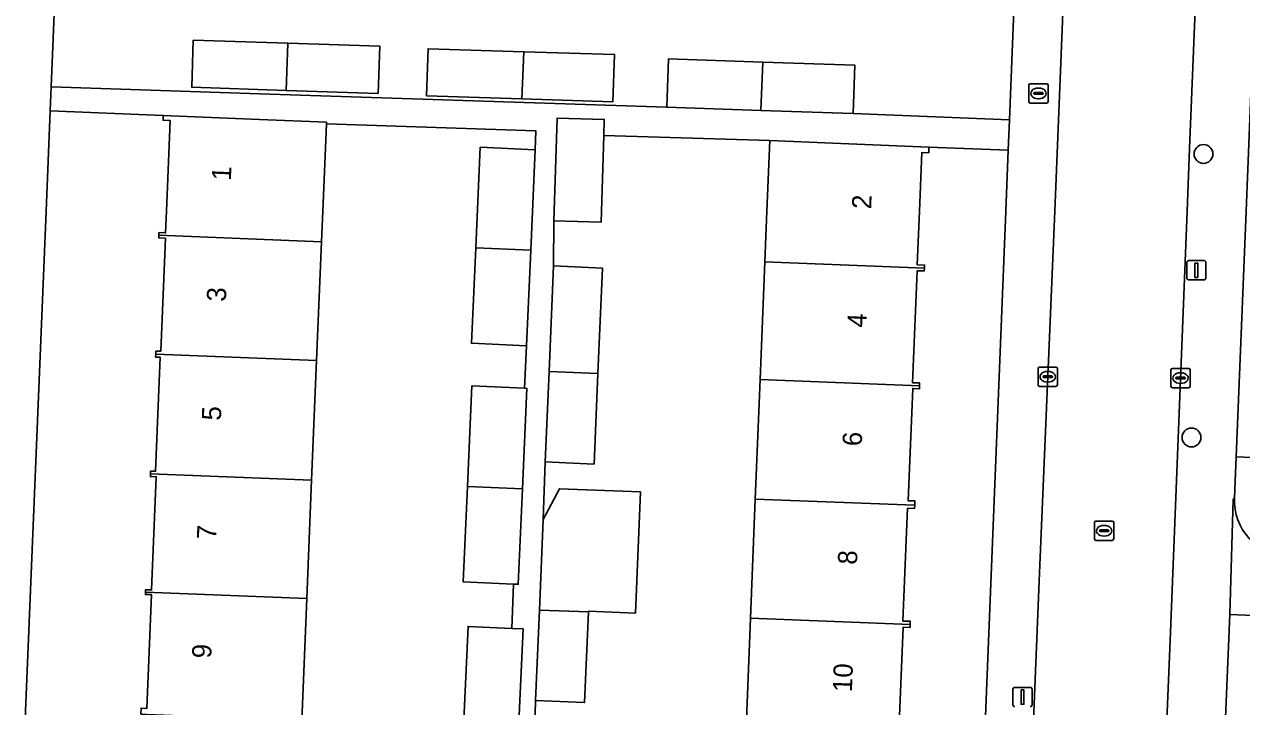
# Model space of a CAD drawing. Extents: x 160077 to 160948, y 386481 to 387498.
# Drawn here: x 160622.7 to 160686, y 386724.2 to 386759.7 of the extents above; entities that cross this region are included whole.
import ezdxf

# ---------------------------------------------------------------- set-up
doc = ezdxf.new("R2010")
doc.units = 0
for name, color, linetype in [('IMGEO_Boom', 7, 'Continuous'), ('IMGEO_Brandkraan', 7, 'Continuous'), ('IMGEO_Erf', 7, 'Continuous'), ('IMGEO_Groenvoorziening', 7, 'Continuous'), ('IMGEO_Kolk', 7, 'Continuous'), ('IMGEO_Lichtmast', 7, 'Continuous'), ('IMGEO_Pand', 7, 'Continuous'), ('IMGEO_Pand_nummerreeks', 7, 'Continuous'), ('IMGEO_Rijbaan_lokaal_open', 7, 'Continuous'), ('IMGEO_Rioolput', 7, 'Continuous'), ('IMGEO_Voetpad_open', 7, 'Continuous')]:
    doc.layers.add(name, color=color, linetype=linetype)

msp = doc.modelspace()

# ---------------------------------------------------------------- linework, layer by layer
at = {"layer": 'IMGEO_Boom'}
for centre in [(160683.985, 386752.966), (160683.362, 386738.223)]:
    msp.add_circle(centre, 0.489, dxfattribs=at)
at = {"layer": 'IMGEO_Brandkraan'}
for p, q in [((160674.902, 386755.69), (160674.902, 386756.542)), ((160674.977, 386756.616), (160675.829, 386756.616)), ((160675.39, 386756.396), (160675.415, 386756.396)), ((160675.903, 386756.542), (160675.903, 386755.69)), ((160675.161, 386756.11), (160675.161, 386756.122)), ((160675.599, 386756.073), (160675.201, 386756.073)), ((160675.204, 386756.159), (160675.602, 386756.159)), ((160675.413, 386755.836), (160675.388, 386755.836)), ((160675.645, 386756.122), (160675.645, 386756.11)), ((160675.829, 386755.616), (160674.977, 386755.616))]:
    msp.add_line(p, q, dxfattribs=at)
for points in [[(160674.902, 386755.69), (160674.902, 386756.542)], [(160674.977, 386756.616), (160675.829, 386756.616)], [(160675.903, 386756.542), (160675.903, 386755.69)], [(160675.829, 386755.616), (160674.977, 386755.616)]]:
    msp.add_lwpolyline(points, dxfattribs=at)
for centre, radius, start, end in [((160674.979, 386756.54), 0.0765, 91.55205, 178.44795), ((160674.979, 386756.54), 0.0765, 91.55205, 178.44795), ((160675.827, 386756.54), 0.0765, 1.55205, 88.44795), ((160675.827, 386756.54), 0.0765, 1.55205, 88.44795), ((160675.201, 386756.119), 0.0403, 85.87752, 175.75265), ((160675.198, 386756.109), 0.0366, 178.93798, 274.71019), ((160675.602, 386756.116), 0.043, 264.86636, 352.45326), ((160675.606, 386756.121), 0.0386, 1.73085, 96.63898), ((160674.979, 386755.692), 0.0765, 181.55205, 268.44795), ((160674.979, 386755.692), 0.0765, 181.55205, 268.44795), ((160675.827, 386755.692), 0.0765, 271.55205, 358.44795), ((160675.827, 386755.692), 0.0765, 271.55205, 358.44795)]:
    msp.add_arc(centre, radius, start, end, dxfattribs=at)
for centre, major_axis, ratio, start_param, end_param in [((160675.389, 386756.116), (-0.387, 0.002), 0.722429, 4.712389, 7.853982), ((160675.414, 386756.116), (-0.39, 0.002), 0.717154, 1.570796, 4.712389)]:
    msp.add_ellipse(centre, major_axis=major_axis, ratio=ratio, start_param=start_param, end_param=end_param, dxfattribs=at)
at = {"layer": 'IMGEO_Erf'}
for points in [[(160624.696, 386772.042), (160624.053, 386756.457), (160635.418, 386756.081), (160656.069, 386755.397), (160656.152, 386757.908), (160661.06, 386757.745), (160665.846, 386757.587), (160665.763, 386755.076), (160673.888, 386754.75), (160674.925, 386780.592)], [(160629.025, 386724.132), (160629.27, 386730.05), (160628.951, 386730.064), (160628.956, 386730.185), (160628.961, 386730.304), (160629.266, 386730.291), (160629.509, 386736.178), (160629.21, 386736.191), (160629.216, 386736.332), (160629.222, 386736.476), (160629.475, 386736.466), (160629.721, 386742.394), (160629.479, 386742.404), (160629.486, 386742.56), (160629.492, 386742.714), (160629.746, 386742.704), (160629.989, 386748.585), (160629.639, 386748.6), (160629.645, 386748.74), (160629.651, 386748.879), (160629.999, 386748.865), (160630.046, 386750), (160630.241, 386754.704), (160629.871, 386754.719), (160629.881, 386754.972), (160624.002, 386755.214), (160623.787, 386750), (160621.452, 386693.374)], [(160645.497, 386723.158), (160645.732, 386728.395), (160648.001, 386728.293), (160648.104, 386730.596), (160645.479, 386730.713), (160645.7, 386735.667), (160645.935, 386740.905), (160648.669, 386740.783), (160648.768, 386742.993), (160645.908, 386743.121), (160646.13, 386748.078), (160646.364, 386753.313), (160649.224, 386753.185), (160649.256, 386754.174), (160638.361, 386754.528), (160638.174, 386750), (160638.107, 386748.4), (160637.852, 386742.223), (160637.595, 386735.994), (160637.34, 386729.848), (160637.078, 386723.497)], [(160660.175, 386722.66), (160660.423, 386728.822), (160660.672, 386735.02), (160660.922, 386741.23), (160661.168, 386747.357), (160661.274, 386750), (160661.421, 386753.667), (160652.792, 386753.935), (160652.652, 386749.415), (160650.2, 386749.491), (160650.176, 386747.141), (160652.723, 386747.033), (160652.489, 386741.557), (160652.288, 386736.84), (160649.741, 386736.949), (160649.644, 386733.958), (160650.481, 386735.558), (160654.694, 386735.388), (160654.44, 386729.078), (160651.992, 386729.186), (160651.99, 386729.149), (160651.789, 386724.432), (160649.242, 386724.541), (160649.183, 386722.441)], [(160671.348, 386691.449), (160673.697, 386750), (160673.824, 386753.158), (160669.707, 386753.327), (160669.693, 386753.034), (160669.336, 386753.047), (160669.211, 386750), (160669.097, 386747.206), (160669.476, 386747.191), (160669.47, 386747.035), (160669.464, 386746.881), (160669.096, 386746.896), (160668.858, 386741.07), (160669.218, 386741.057), (160669.217, 386740.908), (160669.215, 386740.758), (160668.866, 386740.772), (160668.632, 386734.926), (160668.974, 386734.921), (160668.966, 386734.699), (160668.959, 386734.529), (160668.595, 386734.544), (160668.355, 386728.676), (160668.734, 386728.66), (160668.728, 386728.5), (160668.721, 386728.34), (160668.365, 386728.354), (160668.125, 386722.49)], [(160686.202, 386750), (160685.681, 386737.217), (160691.951, 386736.957)]]:
    msp.add_lwpolyline(points, dxfattribs=at)
for points in [[(160636.362, 386758.728), (160641.135, 386758.579), (160641.055, 386756.12), (160636.267, 386756.276), (160631.36, 386756.435), (160631.44, 386758.882)], [(160653.349, 386758.14), (160653.269, 386755.681), (160648.536, 386755.835), (160643.574, 386755.996), (160643.654, 386758.443), (160648.631, 386758.287)], [(160733.266, 386727.02), (160685.358, 386729.013), (160684.392, 386705.888), (160736.599, 386703.746)]]:
    msp.add_lwpolyline(points, close=True, dxfattribs=at)
at = {"layer": 'IMGEO_Groenvoorziening'}
msp.add_lwpolyline([(160692.445, 386735.364), (160691.886, 386735.388), (160691.951, 386736.957), (160685.681, 386737.217), (160685.594, 386735.085)], dxfattribs=at)
msp.add_arc((160688.567, 386734.962), 2.976, 177.63907, 266.54583, dxfattribs=at)
at = {"layer": 'IMGEO_Kolk'}
for p, q in [((160675.383, 386740.953), (160675.383, 386741.805)), ((160675.458, 386741.879), (160676.31, 386741.879)), ((160676.384, 386741.805), (160676.384, 386740.953)), ((160682.366, 386741.809), (160683.218, 386741.809)), ((160675.642, 386741.373), (160675.642, 386741.385)), ((160676.08, 386741.336), (160675.682, 386741.336)), ((160675.685, 386741.422), (160676.083, 386741.422)), ((160675.871, 386741.659), (160675.896, 386741.659)), ((160676.126, 386741.385), (160676.126, 386741.373)), ((160682.291, 386740.883), (160682.291, 386741.735)), ((160682.55, 386741.303), (160682.55, 386741.315)), ((160682.988, 386741.266), (160682.59, 386741.266)), ((160682.593, 386741.352), (160682.991, 386741.352)), ((160682.779, 386741.589), (160682.804, 386741.589)), ((160683.034, 386741.315), (160683.034, 386741.303)), ((160683.292, 386741.735), (160683.292, 386740.883)), ((160676.31, 386740.879), (160675.458, 386740.879)), ((160675.894, 386741.099), (160675.869, 386741.099)), ((160683.218, 386740.809), (160682.366, 386740.809)), ((160682.802, 386741.029), (160682.777, 386741.029))]:
    msp.add_line(p, q, dxfattribs=at)
for points in [[(160675.383, 386740.953), (160675.383, 386741.805)], [(160675.458, 386741.879), (160676.31, 386741.879)], [(160676.384, 386741.805), (160676.384, 386740.953)], [(160682.366, 386741.809), (160683.218, 386741.809)], [(160682.291, 386740.883), (160682.291, 386741.735)], [(160683.292, 386741.735), (160683.292, 386740.883)], [(160676.31, 386740.879), (160675.458, 386740.879)], [(160683.218, 386740.809), (160682.366, 386740.809)]]:
    msp.add_lwpolyline(points, dxfattribs=at)
for centre, radius, start, end in [((160675.46, 386741.803), 0.0765, 91.55205, 178.44795), ((160675.46, 386741.803), 0.0765, 91.55205, 178.44795), ((160676.308, 386741.803), 0.0765, 1.55205, 88.44795), ((160676.308, 386741.803), 0.0765, 1.55205, 88.44795), ((160682.368, 386741.733), 0.0765, 91.55205, 178.44795), ((160682.368, 386741.733), 0.0765, 91.55205, 178.44795), ((160683.216, 386741.733), 0.0765, 1.55205, 88.44795), ((160683.216, 386741.733), 0.0765, 1.55205, 88.44795), ((160675.682, 386741.382), 0.0403, 85.87752, 175.75265), ((160675.679, 386741.372), 0.0366, 178.93798, 274.71019), ((160676.083, 386741.379), 0.043, 264.86636, 352.45326), ((160676.087, 386741.384), 0.0386, 1.73085, 96.63898), ((160682.59, 386741.312), 0.0403, 85.87752, 175.75265), ((160682.587, 386741.302), 0.0366, 178.93798, 274.71019), ((160682.991, 386741.309), 0.043, 264.86636, 352.45326), ((160682.995, 386741.314), 0.0386, 1.73085, 96.63898), ((160675.46, 386740.955), 0.0765, 181.55205, 268.44795), ((160675.46, 386740.955), 0.0765, 181.55205, 268.44795), ((160676.308, 386740.955), 0.0765, 271.55205, 358.44795), ((160676.308, 386740.955), 0.0765, 271.55205, 358.44795), ((160682.368, 386740.885), 0.0765, 181.55205, 268.44795), ((160682.368, 386740.885), 0.0765, 181.55205, 268.44795), ((160683.216, 386740.885), 0.0765, 271.55205, 358.44795), ((160683.216, 386740.885), 0.0765, 271.55205, 358.44795)]:
    msp.add_arc(centre, radius, start, end, dxfattribs=at)
for centre, major_axis, ratio, start_param, end_param in [((160675.87, 386741.379), (-0.387, 0.002), 0.722429, 4.712389, 7.853982), ((160675.895, 386741.379), (-0.39, 0.002), 0.717154, 1.570796, 4.712389), ((160682.778, 386741.309), (-0.387, 0.002), 0.722429, 4.712389, 7.853982), ((160682.803, 386741.309), (-0.39, 0.002), 0.717154, 1.570796, 4.712389)]:
    msp.add_ellipse(centre, major_axis=major_axis, ratio=ratio, start_param=start_param, end_param=end_param, dxfattribs=at)
at = {"layer": 'IMGEO_Lichtmast'}
for p, q in [((160683.119, 386746.518), (160683.119, 386747.318)), ((160683.119, 386747.318), (160683.119, 386746.518)), ((160683.219, 386747.418), (160684.009, 386747.418)), ((160684.009, 386747.418), (160683.219, 386747.418)), ((160684.109, 386747.318), (160684.109, 386746.518)), ((160684.109, 386746.518), (160684.109, 386747.318)), ((160684.009, 386746.418), (160683.219, 386746.418)), ((160683.219, 386746.418), (160684.009, 386746.418)), ((160674.076, 386724.322), (160674.076, 386725.122)), ((160674.076, 386725.122), (160674.076, 386724.322)), ((160674.176, 386725.222), (160674.966, 386725.222)), ((160674.966, 386725.222), (160674.176, 386725.222)), ((160675.066, 386725.122), (160675.066, 386724.322)), ((160675.066, 386724.322), (160675.066, 386725.122))]:
    msp.add_line(p, q, dxfattribs=at)
for points in [[(160683.539, 386747.293), (160683.689, 386747.293), (160683.689, 386746.543), (160683.539, 386746.543), (160683.539, 386747.293)], [(160674.496, 386725.097), (160674.646, 386725.097), (160674.646, 386724.347), (160674.496, 386724.347), (160674.496, 386725.097)]]:
    msp.add_lwpolyline(points, dxfattribs=at)
for centre, start, end in [((160683.219, 386747.318), 90, 180), ((160683.219, 386747.318), 90, 180), ((160684.009, 386747.318), 0, 90), ((160684.009, 386747.318), 360, 90), ((160683.219, 386746.518), 180, 270), ((160683.219, 386746.518), 180, 270), ((160684.009, 386746.518), 270, 0), ((160684.009, 386746.518), 270, 0), ((160674.176, 386725.122), 90, 180), ((160674.176, 386725.122), 90, 180), ((160674.966, 386725.122), 0, 90), ((160674.966, 386725.122), 360, 90), ((160674.176, 386724.322), 180, 270), ((160674.176, 386724.322), 180, 270), ((160674.966, 386724.322), 270, 0), ((160674.966, 386724.322), 270, 0)]:
    msp.add_arc(centre, 0.1, start, end, dxfattribs=at)
at = {"layer": 'IMGEO_Pand'}
for points in [[(160636.362, 386758.728), (160631.44, 386758.882), (160631.36, 386756.435), (160636.267, 386756.276)], [(160636.267, 386756.276), (160641.055, 386756.12), (160641.135, 386758.579), (160636.362, 386758.728)], [(160643.654, 386758.443), (160643.574, 386755.996), (160648.536, 386755.835), (160648.631, 386758.287)], [(160653.269, 386755.681), (160653.349, 386758.14), (160648.631, 386758.287), (160648.536, 386755.835)], [(160661.06, 386757.745), (160656.152, 386757.908), (160656.069, 386755.397), (160660.962, 386755.235)], [(160660.962, 386755.235), (160665.763, 386755.076), (160665.846, 386757.587), (160661.06, 386757.745)], [(160638.361, 386754.528), (160638.365, 386754.621), (160634.877, 386754.765), (160629.881, 386754.972), (160629.871, 386754.719), (160630.241, 386754.704), (160630.046, 386750), (160629.999, 386748.865), (160629.651, 386748.879), (160629.645, 386748.74), (160638.107, 386748.4), (160638.174, 386750)], [(160652.792, 386753.935), (160652.818, 386754.76), (160650.366, 386754.836), (160650.2, 386749.491), (160652.652, 386749.415)], [(160649.224, 386753.185), (160646.364, 386753.313), (160646.13, 386748.078), (160648.991, 386747.963)], [(160669.47, 386747.035), (160669.476, 386747.191), (160669.097, 386747.206), (160669.211, 386750), (160669.336, 386753.047), (160669.693, 386753.034), (160669.707, 386753.327), (160664.712, 386753.532), (160661.421, 386753.667), (160661.274, 386750), (160661.168, 386747.357)], [(160629.645, 386748.74), (160629.639, 386748.6), (160629.989, 386748.585), (160629.746, 386742.704), (160629.492, 386742.714), (160629.486, 386742.56), (160637.852, 386742.223), (160638.107, 386748.4)], [(160645.908, 386743.121), (160648.768, 386742.993), (160648.991, 386747.963), (160646.13, 386748.078)], [(160652.723, 386747.033), (160650.176, 386747.141), (160649.942, 386741.656), (160652.489, 386741.557)], [(160661.168, 386747.357), (160660.922, 386741.23), (160669.217, 386740.908), (160669.218, 386741.057), (160668.858, 386741.07), (160669.096, 386746.896), (160669.464, 386746.881), (160669.47, 386747.035)], [(160637.595, 386735.994), (160637.852, 386742.223), (160629.486, 386742.56), (160629.479, 386742.404), (160629.721, 386742.394), (160629.475, 386736.466), (160629.222, 386736.476), (160629.216, 386736.332)], [(160649.741, 386736.949), (160652.288, 386736.84), (160652.489, 386741.557), (160649.942, 386741.656)], [(160668.966, 386734.699), (160668.974, 386734.921), (160668.632, 386734.926), (160668.866, 386740.772), (160669.215, 386740.758), (160669.217, 386740.908), (160660.922, 386741.23), (160660.672, 386735.02)], [(160648.795, 386740.777), (160648.669, 386740.783), (160645.935, 386740.905), (160645.7, 386735.667), (160648.562, 386735.552)], [(160637.34, 386729.848), (160637.595, 386735.994), (160629.216, 386736.332), (160629.21, 386736.191), (160629.509, 386736.178), (160629.266, 386730.291), (160628.961, 386730.304), (160628.956, 386730.185)], [(160648.562, 386735.552), (160645.7, 386735.667), (160645.479, 386730.713), (160648.104, 386730.596), (160648.339, 386730.585)], [(160654.694, 386735.388), (160650.481, 386735.558), (160649.644, 386733.958), (160649.443, 386729.248), (160651.99, 386729.149), (160651.992, 386729.186), (160654.44, 386729.078)], [(160668.728, 386728.5), (160668.734, 386728.66), (160668.355, 386728.676), (160668.595, 386734.544), (160668.959, 386734.529), (160668.966, 386734.699), (160660.672, 386735.02), (160660.423, 386728.822)], [(160628.956, 386730.185), (160628.951, 386730.064), (160629.27, 386730.05), (160629.025, 386724.132), (160628.728, 386724.144), (160628.715, 386723.835), (160629.013, 386723.822), (160637.078, 386723.497), (160637.34, 386729.848)], [(160649.242, 386724.541), (160651.789, 386724.432), (160651.99, 386729.149), (160649.443, 386729.248)], [(160660.423, 386728.822), (160660.175, 386722.66), (160668.422, 386722.34), (160668.427, 386722.478), (160668.125, 386722.49), (160668.365, 386728.354), (160668.721, 386728.34), (160668.728, 386728.5)], [(160648.592, 386728.267), (160648.001, 386728.293), (160645.732, 386728.395), (160645.497, 386723.158), (160648.359, 386723.042)]]:
    msp.add_lwpolyline(points, close=True, dxfattribs=at)
at = {"layer": 'IMGEO_Rijbaan_lokaal_open'}
msp.add_lwpolyline([(160680.523, 386684.347), (160681.081, 386699.432), (160682.253, 386727.666), (160683.133, 386750), (160683.261, 386753.26), (160684.339, 386779.52), (160677.356, 386779.776), (160676.66, 386759.882), (160676.246, 386750), (160675.458, 386731.188), (160674.211, 386700.474), (160673.381, 386679.573), (160672.381, 386653.071), (160671.034, 386622.001)], dxfattribs=at)
at = {"layer": 'IMGEO_Rioolput'}
for p, q in [((160678.316, 386732.944), (160678.316, 386733.796)), ((160678.391, 386733.87), (160679.243, 386733.87)), ((160678.804, 386733.65), (160678.829, 386733.65)), ((160679.317, 386733.796), (160679.317, 386732.944)), ((160678.575, 386733.364), (160678.575, 386733.376)), ((160679.013, 386733.327), (160678.615, 386733.327)), ((160678.618, 386733.413), (160679.016, 386733.413)), ((160678.827, 386733.09), (160678.802, 386733.09)), ((160679.059, 386733.376), (160679.059, 386733.364)), ((160679.243, 386732.87), (160678.391, 386732.87))]:
    msp.add_line(p, q, dxfattribs=at)
for points in [[(160678.316, 386732.944), (160678.316, 386733.796)], [(160678.391, 386733.87), (160679.243, 386733.87)], [(160679.317, 386733.796), (160679.317, 386732.944)], [(160679.243, 386732.87), (160678.391, 386732.87)]]:
    msp.add_lwpolyline(points, dxfattribs=at)
for centre, radius, start, end in [((160678.393, 386733.794), 0.0765, 91.55205, 178.44795), ((160678.393, 386733.794), 0.0765, 91.55205, 178.44795), ((160679.241, 386733.794), 0.0765, 1.55205, 88.44795), ((160679.241, 386733.794), 0.0765, 1.55205, 88.44795), ((160678.393, 386732.946), 0.0765, 181.55205, 268.44795), ((160678.393, 386732.946), 0.0765, 181.55205, 268.44795), ((160678.615, 386733.373), 0.0403, 85.87752, 175.75265), ((160678.612, 386733.363), 0.0366, 178.93798, 274.71019), ((160679.016, 386733.37), 0.043, 264.86636, 352.45326), ((160679.02, 386733.375), 0.0386, 1.73085, 96.63898), ((160679.241, 386732.946), 0.0765, 271.55205, 358.44795), ((160679.241, 386732.946), 0.0765, 271.55205, 358.44795)]:
    msp.add_arc(centre, radius, start, end, dxfattribs=at)
for centre, major_axis, ratio, start_param, end_param in [((160678.803, 386733.37), (-0.387, 0.002), 0.722429, 4.712389, 7.853982), ((160678.828, 386733.37), (-0.39, 0.002), 0.717154, 1.570796, 4.712389)]:
    msp.add_ellipse(centre, major_axis=major_axis, ratio=ratio, start_param=start_param, end_param=end_param, dxfattribs=at)
at = {"layer": 'IMGEO_Voetpad_open'}
for points in [[(160684.534, 386784.274), (160684.339, 386779.52), (160683.261, 386753.26), (160683.133, 386750), (160682.253, 386727.666), (160681.081, 386699.432), (160680.523, 386684.347)], [(160685.594, 386735.085), (160685.681, 386737.217), (160686.202, 386750), (160686.557, 386758.725), (160686.785, 386764.329), (160686.882, 386767.017), (160687.571, 386784.21)], [(160674.925, 386780.592), (160673.888, 386754.75), (160673.824, 386753.158), (160673.697, 386750), (160671.348, 386691.449), (160671.289, 386689.993), (160668.563, 386622.044)], [(160673.381, 386679.573), (160674.211, 386700.474), (160675.458, 386731.188), (160676.246, 386750), (160676.66, 386759.882), (160677.356, 386779.776), (160677.399, 386780.99)], [(160621.394, 386691.978), (160621.423, 386692.671), (160621.452, 386693.374), (160623.787, 386750), (160624.002, 386755.214), (160624.053, 386756.457), (160624.696, 386772.042), (160624.671, 386772.055), (160624.977, 386777.704)], [(160649.183, 386722.441), (160649.242, 386724.541), (160649.443, 386729.248), (160649.644, 386733.958), (160649.741, 386736.949), (160649.942, 386741.656), (160650.176, 386747.141), (160650.2, 386749.491), (160650.366, 386754.836), (160652.818, 386754.76), (160652.792, 386753.935), (160661.421, 386753.667), (160664.712, 386753.532), (160669.707, 386753.327), (160673.824, 386753.158), (160673.888, 386754.75), (160665.763, 386755.076), (160660.962, 386755.235), (160656.069, 386755.397), (160635.418, 386756.081), (160624.053, 386756.457), (160624.002, 386755.214), (160629.881, 386754.972), (160634.877, 386754.765), (160638.365, 386754.621), (160638.361, 386754.528), (160649.256, 386754.174), (160649.224, 386753.185), (160648.991, 386747.963), (160648.768, 386742.993), (160648.669, 386740.783), (160648.795, 386740.777), (160648.562, 386735.552), (160648.339, 386730.585), (160648.104, 386730.596), (160648.001, 386728.293), (160648.592, 386728.267), (160648.359, 386723.042)], [(160683.406, 386679.102), (160683.602, 386684.524), (160683.645, 386684.533), (160684.161, 386698.783), (160684.265, 386701.578), (160684.282, 386702.016), (160684.392, 386705.888), (160685.358, 386729.013), (160685.535, 386735.003), (160685.594, 386735.085)], [(160685.594, 386735.085), (160685.535, 386735.003), (160685.358, 386729.013), (160733.266, 386727.02), (160732.235, 386733.117), (160732.198, 386733.14)]]:
    msp.add_lwpolyline(points, dxfattribs=at)
msp.add_arc((160688.567, 386734.962), 2.976, 177.63907, 266.54583, dxfattribs=at)

# ---------------------------------------------------------------- texts
at = {"layer": 'IMGEO_Pand_nummerreeks'}
for s, rotation, p in [('1', 87.63389, (160633.394, 386751.568)), ('2', 87.71872, (160666.697, 386750.083)), ('3', 87.63283, (160633.134, 386745.271)), ('4', 87.71872, (160666.451, 386743.92)), ('5', 87.63283, (160632.878, 386739.087)), ('6', 87.71872, (160666.205, 386737.755)), ('7', 87.63283, (160632.622, 386732.903)), ('8', 87.71872, (160665.96, 386731.594)), ('9', 87.63283, (160632.367, 386726.719)), ('10', 87.71872, (160665.696, 386724.968))]:
    msp.add_text(s, height=1, rotation=rotation, dxfattribs=at).set_placement(p)

doc.saveas('drawing.dxf')
